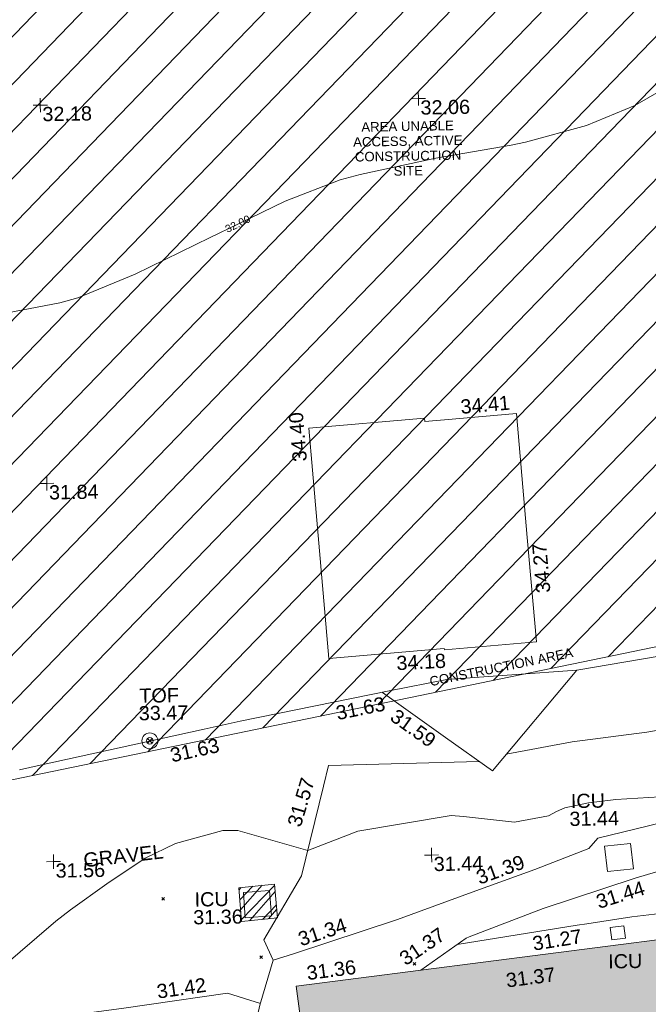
# Model space of a CAD drawing. Header units: millimetres. Extents: x -287732 to 520720, y -103372 to 287754.
# Tile 313 of 380: x 184944 to 201567, y 124069 to 150097. Entities that reach past the tile are written whole.
import ezdxf

# ---------------------------------------------------------------- set-up
doc = ezdxf.new("R2010")
doc.units = ezdxf.units.MM
for name, pattern in [('IMPORT-HIDDEN2 _3_', [4762.5, 3175, -1587.5]), ('IMPORT-UG_DRAINAGE_UNIDENTIFIED_QLB2 _2_', [2700, 1500, -300.0000000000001, 0, -250, 150, -300.0000000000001, 0, -200]), ('IMPORT-UG_ELEC_STREET LIGHTING_QLB2 _2_', [2700, 1500, -300.0000000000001, 0, -250, 150, -300.0000000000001, 0, -200])]:
    doc.linetypes.add(name, pattern=pattern)
for name, color, linetype, lineweight, true_color in [('00__TOPO__TOP_OF_FENCE_SYMBOL', 7, 'Continuous', 9, 0x666666), ('00_UAV_BUILDING_CANOPY', 7, 'Continuous', 9, 0xff7fff), ('00_UAV_BUILDING_OUTLINE', 5, 'Continuous', 9, 0x0000ff), ('00_UAV_CONCRETE', 9, 'Continuous', 9, 0x808080), ('00_UAV_FENCE', 7, 'Continuous', 9, 0x264c2f), ('00_UAV_FOOTPATH', 7, 'Continuous', 9, 0xa50000), ('00_UAV_LEVEL_SPOT', 7, 'Continuous', 9, 0x666666), ('00_UAV_SERV_IC', 5, 'Continuous', 9, 0x0000ff), ('00_UAV_TOP_OF_FENCE', 6, 'Continuous', 9, 0xff00ff), ('01_DTM_CONTOUR_MNR', 7, 'Continuous', 9, 0xa5a552), ('01_DTM_CONTOUR_MNR_LABELS', 7, 'Continuous', 9, 0xa5a552), ('12333-PUM-2D-U-0001-C01 - Rev2_REVIT IMPORT_dwg', 7, 'Continuous', 9, 0x767676), ('A_RHA_Line', 7, 'Continuous', 9, 0x00a600), ('PUM-CHAMBER EXTENTS', 6, 'IMPORT-HIDDEN2 _3_', 9, 0xff00ff), ('PUM-UNABLE TO SURVEY', 190, 'Continuous', 9, 0x7f00ff), ('PUM-UNIDENTIFIED-QLB2', 150, 'IMPORT-UG_DRAINAGE_UNIDENTIFIED_QLB2 _2_', 9, 0x007fff)]:
    doc.layers.add(name, color=color, linetype=linetype, lineweight=lineweight, true_color=true_color)
for name, color, linetype, lineweight in [('00_UAV_SURFACE', 7, 'Continuous', 9), ('00_UAV_SURVEY_TEXT', 7, 'Continuous', 9), ('A_RHA_Detail', 7, 'Continuous', 9), ('GEN-TEXT', 7, 'Continuous', 9)]:
    doc.layers.add(name, color=color, linetype=linetype, lineweight=lineweight)
doc.styles.add('Arial_1', font='arial.ttf', dxfattribs={"height": 250})
doc.styles.add('Swis721 Lt BT_1', font='swissl.ttf', dxfattribs={"height": 200})
doc.styles.add('Swis721 Lt BT_2', font='swissl.ttf', dxfattribs={"height": 375})

# ---------------------------------------------------------------- blocks, each defined once
blk = doc.blocks.new('12333-PUM-2D-U-0001-C01 - Rev2_REVIT IMPORT_dwg_MSL_Node_LineworkTOF-2077248-Site Location Plan Proposed')
at = {"layer": '00__TOPO__TOP_OF_FENCE_SYMBOL', "color": 254, "true_color": 0xcccccc, "flags": 128}
for points in [[(165.3591892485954, 165.3591892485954), (0, 0), (-165.3591892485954, 165.3591892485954)], [(165.3591892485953, -165.3591892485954), (0, 0), (-165.3591892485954, -165.3591892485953)]]:
    blk.add_lwpolyline(points, dxfattribs=at)
at = {"layer": '00__TOPO__TOP_OF_FENCE_SYMBOL', "color": 254, "true_color": 0xcccccc}
for radius in [562.5594001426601, 233.853208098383]:
    blk.add_circle((0, 0), radius, dxfattribs=at)
blk = doc.blocks.new('12333-PUM-2D-U-0001-C01 - Rev2_REVIT IMPORT_dwg_UAV-2077255-Site Location Plan Proposed')
at = {"layer": '00_UAV_LEVEL_SPOT', "color": 254, "true_color": 0xcccccc, "flags": 128}
for points in [[(0, -500.0000000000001), (0, 0), (-500.0000000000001, 0)], [(500.0000000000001, 0), (0, 0), (0, 500.0000000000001)]]:
    blk.add_lwpolyline(points, dxfattribs=at)
blk = doc.blocks.new('12333-PUM-2D-U-0001-C01 - Rev2_REVIT IMPORT_dwg_MGS62954_T2_Galway_ITM_3d_Rev1-2077680-Site Location Plan Proposed')
at = {"layer": '00_UAV_BUILDING_CANOPY', "color": 254, "true_color": 0xcccccc, "flags": 128}
blk.add_lwpolyline([(534097371.8740001, 725685242.1450002), (534097024.88866, 725690230.059265), (534096947.8740001, 725691337.1450001), (534100014.1743379, 725691550.4528497), (534100020.5333638, 725691459.0418494), (534100743.6748078, 725691509.3473408), (534102449.7081505, 725691628.0279205), (534102677.8290877, 725688348.7894247), (534102869.7872428, 725685589.390929), (534100643.5861641, 725685434.5247679), (534100434.744482, 725685419.9966509), (534100432.306361, 725685455.0446428)], close=True, dxfattribs=at)
at = {"layer": '00_UAV_CONCRETE', "color": 254, "true_color": 0xcccccc, "flags": 128}
blk.add_lwpolyline([(534118685.6530002, 725679332.7740002), (534117360.6530001, 725679177.7739999), (534114174.6530001, 725678901.7740002), (534113709.7706256, 725678851.3366234), (534112008.6530002, 725678666.7740002), (534109492.6530001, 725678391.774), (534108740.1121591, 725678303.6280915), (534107554.6530001, 725678164.774), (534107517.6530001, 725678500.7739999), (534105267.6530001, 725678271.774), (534104071.5413296, 725678111.9139341), (534103818.874, 725678078.1450002), (534100632.4208267, 725677623.5238229)], dxfattribs=at)
at = {"layer": '00_UAV_FENCE', "color": 254, "true_color": 0xcccccc, "flags": 128}
for points in [[(534114553.873535, 725720679.9188492), (534114952.7900001, 725716698.6395001), (534115066.0952614, 725715711.0433478), (534115463.7900001, 725712244.6395), (534115627.3845999, 725710744.8716956), (534116006.7900002, 725707266.6395), (534116198.1602979, 725705780.1131842), (534116835.937072, 725700825.9903733), (534116960.311, 725699859.8785), (534115953.3150575, 725695962.9479376), (534115769.311, 725695250.8785001), (534114630.6823692, 725691142.6329396), (534114529.3110002, 725690776.8785), (534113464.311, 725686864.8784999), (534112917.2098656, 725686724.0475677), (534111137.3110002, 725686265.8785001), (534108066.5445354, 725685517.0495839), (534107352.311, 725685342.8784999), (534103927.8740001, 725684823.1450002)], [(534103927.8740001, 725684823.1450002), (534100482.874, 725684637.1450002), (534098958.6718799, 725684355.8735658), (534094998.8740001, 725683625.1450002), (534094044.7019209, 725683432.9441423), (534089691.874, 725682556.1450002), (534089143.3217632, 725682445.8489099)], [(534103927.8740001, 725684823.1450002), (534101646.874, 725682197.1450001), (534100424.4358653, 725683102.6190751), (534098777.589545, 725684322.4572049)]]:
    blk.add_lwpolyline(points, dxfattribs=at)
at = {"layer": '00_UAV_FOOTPATH', "color": 254, "true_color": 0xcccccc, "flags": 128}
for points in [[(534087915.9114999, 725662813.0795), (534090398.9114999, 725663647.0795), (534090565.3954781, 725663918.9144188), (534091406.7971022, 725665292.7543793), (534091896.9115, 725666153.0795001), (534092798.5427134, 725667859.2859209), (534092993.8881735, 725668284.1409107), (534093105.7524952, 725668527.4335636), (534093638.9314016, 725669876.9373418), (534094093.7153698, 725671231.8662322), (534094503.8164058, 725672508.8199693), (534094558.9114999, 725672710.0795001), (534094630.8545801, 725673003.4709997), (534095393.8740001, 725676115.1450002), (534095762.8740001, 725677291.1450003), (534096301.4197841, 725677456.9891084), (534099071.8740001, 725678310.1450001), (534101056.9477461, 725678996.4707985), (534102724.8740001, 725679573.1450002), (534104158.874, 725680102.1450002), (534104406.874, 725680366.1450001), (534105717.3637531, 725680663.4830115), (534107262.874, 725681014.1450002), (534110205.874, 725681810.1450001)], [(534110536.874, 725680641.1450002), (534107909.874, 725679980.1450002), (534105697.0653471, 725679386.6346842), (534105370.874, 725679299.1450001), (534102927.8740001, 725678539.1450002), (534100952.9667696, 725677817.3221819), (534100875.874, 725677789.1450002), (534099660.9617244, 725676962.6402619)]]:
    blk.add_lwpolyline(points, dxfattribs=at)
at = {"layer": '00_UAV_SERV_IC', "color": 254, "true_color": 0xcccccc, "flags": 128}
for points in [[(534104579.8740001, 725680151.1450002), (534105267.8740001, 725680213.1450001), (534105328.294553, 725679542.6717666), (534104640.294553, 725679480.6717666)], [(534095005.8740001, 725679098.1450001), (534095699.8740001, 725679138.1450001), (534095738.5671945, 725678466.8180778), (534095044.5671945, 725678426.8180778)], [(534104691.874, 725678000.1450001), (534105051.874, 725678039.1450001), (534105087.4240409, 725677710.9907763), (534104727.424041, 725677671.9907762)]]:
    blk.add_lwpolyline(points, close=True, dxfattribs=at)
at = {"layer": '00_UAV_SURFACE', "color": 254, "true_color": 0xcccccc, "flags": 128}
for points in [[(534102020.7997433, 725682627.6268073), (534103773.6530001, 725682923.774), (534105749.6530002, 725683146.774), (534106774.2346349, 725683306.1275319), (534106966.8404428, 725683346.392978), (534107432.6530002, 725683443.7740003), (534108435.2648347, 725683708.2179143), (534109030.6530002, 725683897.7740002), (534110375.6530001, 725684546.7740002), (534111588.5672848, 725685179.9081427), (534111739.6530002, 725685258.774), (534111924.3027717, 725685376.4350456), (534112101.2001812, 725685505.4581689), (534112269.6470948, 725685645.3341748), (534112428.97873, 725685795.5110368), (534112578.5662774, 725685955.3960748), (534112580.6530001, 725685957.774), (534112719.7526771, 725686126.8625557), (534112847.9607146, 725686304.3515947), (534112964.7711338, 725686489.5406487), (534113069.7229373, 725686681.6988614), (534113115.2145459, 725686775.0165421)], [(534095762.8740001, 725677291.1450003), (534095528.9030001, 725677837.6585), (534096551.9030001, 725679510.6584998), (534097173.2746097, 725681867.8093643), (534097316.9030001, 725682412.6585), (534101303.1994724, 725682451.7087005)], [(534087499.1147159, 725675599.5431442), (534091795.9030001, 725676096.6585), (534092464.9734387, 725676180.3533069), (534094537.9029999, 725676439.6585), (534095405.7852799, 725676153.106152)]]:
    blk.add_lwpolyline(points, dxfattribs=at)
at = {"layer": '01_DTM_CONTOUR_MNR', "color": 254, "true_color": 0xcccccc, "flags": 128}
for points in [[(534108430.0000002, 725702123.1250001), (534106789.9033816, 725700420.0000001), (534106430.0000002, 725700109.45), (534105722.834891, 725699712.8348911), (534104430.0000002, 725699207.2582481), (534102809.0123458, 725698799.0123458), (534102430.0000002, 725698729.5238096), (534100430.0000002, 725698420.0000001), (534098430.0000002, 725698020), (534097894.2857143, 725697884.2857145), (534096430.0000002, 725697348.5714285), (534095168.6409434, 725696762.9404379), (534094430.0000002, 725696420.0000001), (534092430.0000002, 725695491.4285716), (534090904.8062016, 725694894.8062017), (534090430.0000002, 725694762.8571428), (534088430.0000002, 725694420.0000001)], [(534106932.167953, 725681474.6096561), (534104896.5480437, 725681379.4056429), (534104174.7206016, 725681307.4413534), (534103545.7783162, 725681187.2138098), (534103320.2641475, 725681092.7718257), (534103109.7980365, 725680978.6550293), (534102206.7479122, 725680831.544852), (534100859.7928191, 725681008.5635918), (534100537.0941663, 725681033.6636094), (534098062.8896682, 725680669.515635), (534096730.0000001, 725680180.0000002), (534094886.1365637, 725680734.0871148), (534094487.8744665, 725680745.9246266), (534093231.2100456, 725680420.0000001), (534092430.0000002, 725680052.7345312), (534091397.7419355, 725679387.7419356), (534090430.0000002, 725678716.7032968), (534090039.1766036, 725678426.0592777), (534087599.4705363, 725676412.8163818)]]:
    blk.add_lwpolyline(points, dxfattribs=at)
at = {"xscale": 0.375, "yscale": 0.375, "zscale": 0.375}
for name, p in [('12333-PUM-2D-U-0001-C01 - Rev2_REVIT IMPORT_dwg_UAV-2077255-Site Location Plan Proposed', (534090000.0000001, 725700000)), ('12333-PUM-2D-U-0001-C01 - Rev2_REVIT IMPORT_dwg_UAV-2077255-Site Location Plan Proposed', (534100000.0000001, 725700000)), ('12333-PUM-2D-U-0001-C01 - Rev2_REVIT IMPORT_dwg_UAV-2077255-Site Location Plan Proposed', (534090000.0000001, 725690000.0000001)), ('12333-PUM-2D-U-0001-C01 - Rev2_REVIT IMPORT_dwg_MSL_Node_LineworkTOF-2077248-Site Location Plan Proposed', (534092603.9888675, 725683146.6907389)), ('12333-PUM-2D-U-0001-C01 - Rev2_REVIT IMPORT_dwg_UAV-2077255-Site Location Plan Proposed', (534090000.0000001, 725680000)), ('12333-PUM-2D-U-0001-C01 - Rev2_REVIT IMPORT_dwg_UAV-2077255-Site Location Plan Proposed', (534100000.0000001, 725680000))]:
    blk.add_blockref(name, p, dxfattribs=at)
at = {"layer": '00_UAV_BUILDING_CANOPY', "color": 251, "true_color": 0x666666, "char_height": 375, "width": 1495.902363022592, "attachment_point": 1, "line_spacing_factor": 1.005061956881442, "style": 'Swis721 Lt BT_2'}
for s, insert, rotation in [('34.41', (534100958.7043822, 725692020.7323686), 3.9793824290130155), ('34.40', (534096513.5036322, 725690445.0888392), 93.97938245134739), ('34.27', (534102890.3630918, 725686862.756465), 93.97938243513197), ('34.18', (534099151.811828, 725685276.3295068), 1.890564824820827)]:
    blk.add_mtext(s, dxfattribs=dict(at, insert=insert, rotation=rotation))
at = {"layer": '00_UAV_BUILDING_OUTLINE', "color": 251, "true_color": 0x666666, "char_height": 375, "width": 1495.902363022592, "attachment_point": 1, "line_spacing_factor": 1.005061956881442, "style": 'Swis721 Lt BT_2'}
for s, insert, rotation in [('31.36', (534096622.5291129, 725677124.4289278), 6.319040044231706), ('31.37', (534101890.338284, 725676837.0632088), 6.319040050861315)]:
    blk.add_mtext(s, dxfattribs=dict(at, insert=insert, rotation=rotation))
at = {"layer": '00_UAV_CONCRETE', "color": 251, "true_color": 0x666666, "insert": (534102604.0148905, 725677795.9537936), "char_height": 375, "width": 1495.902363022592, "attachment_point": 1, "rotation": 7.990448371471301, "line_spacing_factor": 1.005061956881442, "style": 'Swis721 Lt BT_2'}
blk.add_mtext('31.27', dxfattribs=at)
at = {"layer": '00_UAV_FENCE', "color": 251, "true_color": 0x666666, "char_height": 375, "width": 1495.902363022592, "attachment_point": 1, "line_spacing_factor": 1.005061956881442, "style": 'Swis721 Lt BT_2'}
for s, insert, rotation in [('31.63', (534097509.9409776, 725683977.2783426), 10.455556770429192), ('31.59', (534099158.1547394, 725683905.0543348), 323.47222370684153), ('31.63', (534093106.3759871, 725682935.5011), 11.388806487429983)]:
    blk.add_mtext(s, dxfattribs=dict(at, insert=insert, rotation=rotation))
at = {"layer": '00_UAV_FOOTPATH', "color": 251, "true_color": 0x666666, "char_height": 375, "width": 1495.902363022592, "attachment_point": 1, "line_spacing_factor": 1.005061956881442, "style": 'Swis721 Lt BT_2'}
for s, insert, rotation in [('31.39', (534101131.4010383, 725679546.2062547), 19.07247986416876), ('31.44', (534104291.6128241, 725678856.3345907), 16.515200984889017), ('31.34', (534096394.5967802, 725678003.8624138), 17.116112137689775), ('31.37', (534099057.9174536, 725677389.3543258), 33.07486425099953)]:
    blk.add_mtext(s, dxfattribs=dict(at, insert=insert, rotation=rotation))
at = {"layer": '00_UAV_LEVEL_SPOT', "char_height": 375, "width": 1495.902363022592, "attachment_point": 1, "line_spacing_factor": 1.005061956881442, "style": 'Swis721 Lt BT_2'}
for s, insert in [('32.18', (534090051.8765643, 725699949.1441548)), ('32.06', (534100051.8765643, 725699949.1441548)), ('31.84', (534090051.8765643, 725689949.1441547)), ('31.56', (534090051.8765643, 725679949.1441548)), ('31.44', (534100051.8765643, 725679949.1441548))]:
    blk.add_mtext(s, dxfattribs=dict(at, insert=insert))
at = {"layer": '00_UAV_SERV_IC', "color": 251, "true_color": 0x666666, "char_height": 375, "attachment_point": 1, "line_spacing_factor": 1.005061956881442, "style": 'Swis721 Lt BT_2'}
for s, insert, width in [('ICU', (534103706.7748852, 725681550.0141093), 1021.012723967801), ('31.44', (534103661.9467347, 725681079.6351084), 1495.902363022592), ('ICU', (534093713.4129434, 725679122.0846128), 1021.012723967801), ('31.36', (534093668.5847927, 725678651.705612), 1495.902363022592), ('ICU', (534104620.1894071, 725677294.0718951), 1021.012723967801)]:
    blk.add_mtext(s, dxfattribs=dict(at, insert=insert, width=width))
at = {"layer": '00_UAV_SURFACE', "color": 251, "true_color": 0x666666, "char_height": 375, "width": 1495.902363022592, "attachment_point": 1, "line_spacing_factor": 1.005061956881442, "style": 'Swis721 Lt BT_2'}
for s, insert, rotation in [('31.57', (534096192.6752744, 725680889.9950006), 72.26406941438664), ('31.42', (534092651.5703368, 725676702.7841274), 7.130159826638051)]:
    blk.add_mtext(s, dxfattribs=dict(at, insert=insert, rotation=rotation))
at = {"layer": '00_UAV_SURVEY_TEXT', "color": 251, "true_color": 0x666666, "insert": (534090776.7497167, 725680208.0686383), "char_height": 375, "width": 2322.210334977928, "attachment_point": 1, "rotation": 5.475891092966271, "line_spacing_factor": 1.005061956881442, "style": 'Swis721 Lt BT_2'}
blk.add_mtext('GRAVEL', dxfattribs=at)
at = {"layer": '00_UAV_TOP_OF_FENCE', "color": 251, "true_color": 0x666666, "char_height": 375, "attachment_point": 1, "line_spacing_factor": 1.005061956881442, "style": 'Swis721 Lt BT_2'}
for s, insert, width in [('TOF', (534092345.9220293, 725684533.7696356), 1163.479615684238), ('33.47', (534092323.4983875, 725684070.3929307), 1495.902363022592)]:
    blk.add_mtext(s, dxfattribs=dict(at, insert=insert, width=width))
at = {"layer": '01_DTM_CONTOUR_MNR_LABELS', "color": 251, "true_color": 0x666666, "insert": (534095122.3007358, 725696863.394968), "char_height": 200, "width": 797.8007824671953, "attachment_point": 2, "rotation": 24.904768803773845, "line_spacing_factor": 1.005061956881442, "style": 'Swis721 Lt BT_1'}
blk.add_mtext('32.00', dxfattribs=at)
blk = doc.blocks.new('12333-PUM-2D-U-0001-C01 - Rev2_REVIT IMPORT_dwg-1620468-Site Location Plan Proposed')
at = {"layer": 'PUM-CHAMBER EXTENTS', "true_color": 0xfff4d4}
h = blk.add_hatch(dxfattribs=at)
h.set_pattern_fill('FP_14', style=0, pattern_type=2)
h.set_pattern_definition([(45, (-533641079.65, -725615854.3560001), (-618.7184335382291, 618.7184335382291), [])])
h.paths.add_polyline_path([(403919.3501528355, 57112.64382128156), (422583.3501528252, 59059.64382132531), (425379.3501529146, 57266.64382137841), (446445.3501529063, 59135.64382132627), (445962.3501528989, 65972.64382138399), (472441.3501528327, 70954.64382134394), (475862.3501529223, 83851.64382134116), (472404.350152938, 114549.6438213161), (470529.3501529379, 123488.6438213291), (451569.3501528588, 121705.6438213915), (448766.3501529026, 118521.6438213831), (443614.3501529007, 118196.6438213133), (441393.3501528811, 120608.6438213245), (437801.3501529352, 120123.6438213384), (427379.3501529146, 117955.6438213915), (414454.3501528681, 116426.6438212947), (403467.3501529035, 115261.6438213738), (398244.3501529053, 114380.6438213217), (392331.3501528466, 110751.6438213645), (389433.3501529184, 106835.6438212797), (388966.3501528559, 103227.6438213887), (391008.3501528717, 96414.64382130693), (397227.3501529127, 88458.64382130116), (396038.3501528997, 85269.64382128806), (397110.6486418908, 81772.81873260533), (398121.3501528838, 78636.6438213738), (399845.3501529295, 78913.64382137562), (400589.3501528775, 74987.64382128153), (403820.5567114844, 57642.95396067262)])
at = {"layer": 'PUM-CHAMBER EXTENTS', "true_color": 0xffaaff}
h = blk.add_hatch(dxfattribs=at)
h.set_pattern_fill('FP_3', color=211, style=0, pattern_type=2)
h.set_pattern_definition([(45, (-533641079.65, -725615854.3560001), (-265.1650429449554, 265.1650429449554), []), (45, (-533640902.873, -725615854.3560001), (-265.1650429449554, 265.1650429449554), [])])
h.paths.add_polyline_path([(453865.3501528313, 62477.64382138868), (454813.350152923, 62557.6438213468), (454754.3501529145, 63451.64382131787), (453806.3501529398, 63371.64382135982)])
at = {"layer": 'GEN-TEXT', "color": 253, "true_color": 0xaaaaaa}
for p, q in [((451765.9948138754, 63075.2884822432), (451836.7054919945, 63145.99916036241)), ((451836.7054919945, 63075.2884822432), (451765.9948138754, 63145.99916036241)), ((454331.994813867, 61487.28848225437), (454402.7054919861, 61557.99916037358)), ((454402.7054919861, 61487.28848225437), (454331.994813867, 61557.99916037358)), ((458384.9948138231, 61246.2884823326), (458455.7054919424, 61316.99916045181)), ((458455.7054919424, 61246.2884823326), (458384.9948138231, 61316.99916045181))]:
    blk.add_line(p, q, dxfattribs=at)
at = {"layer": 'PUM-CHAMBER EXTENTS', "color": 211, "linetype": 'Continuous', "true_color": 0xffaaff, "flags": 128}
blk.add_lwpolyline([(454813.3501529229, 62557.64382134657), (454754.3501529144, 63451.64382131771), (453806.3501529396, 63371.64382135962), (453865.3501528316, 62477.64382138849)], close=True, dxfattribs=at)
at = {"layer": 'PUM-UNABLE TO SURVEY', "color": 7, "true_color": 0xfff4d4, "flags": 128}
blk.add_lwpolyline([(472441.3501528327, 70954.64382134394), (445962.3501528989, 65972.64382138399), (446445.3501529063, 59135.64382132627), (425379.3501529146, 57266.64382137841), (422583.3501528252, 59059.64382132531), (403919.3501528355, 57112.64382128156), (400589.3501528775, 74987.6438212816), (400192.1137844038, 77083.81315296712)], dxfattribs=at)
blk.add_blockref('12333-PUM-2D-U-0001-C01 - Rev2_REVIT IMPORT_dwg_MGS62954_T2_Galway_ITM_3d_Rev1-2077680-Site Location Plan Proposed', (-533641079.6498471, -725615854.3561786))
at = {"layer": 'PUM-UNABLE TO SURVEY', "color": 51, "true_color": 0xffff7f, "insert": (458620.992377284, 83544.90901855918), "char_height": 250, "width": 3428.043514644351, "attachment_point": 2, "line_spacing_factor": 0.9417779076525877, "style": 'Arial_1'}
blk.add_mtext('AREA UNABLE\\PACCESS, ACTIVE\\PCONSTRUCTION\\PSITE', dxfattribs=at)
at = {"layer": 'PUM-UNIDENTIFIED-QLB2', "insert": (460825.1154884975, 69207.88656259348), "char_height": 250, "width": 4603.372719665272, "attachment_point": 2, "rotation": 10.655578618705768, "line_spacing_factor": 0.9417779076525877, "style": 'Arial_1'}
blk.add_mtext('CONSTRUCTION AREA', dxfattribs=at)

msp = doc.modelspace()

# ---------------------------------------------------------------- hatches: boundary and pattern name
at = {"layer": 'A_RHA_Detail', "true_color": 0xc0c0c0}
h = msp.add_hatch(color=9, dxfattribs=at)
h.paths.add_polyline_path([(-80880.60083809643, -68502.79057078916), (-80400.865924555, -68483.41509113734), (-80400.865924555, -62984.64684185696), (-24474.85765177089, -63009.32043784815), (-24456.14471271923, -50840.30023858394), (-36622.55041039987, -50831.65104353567), (-36622.55041039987, -44228.57792613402), (-50959.0526582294, -44218.38599194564), (-50959.0526582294, -42573.78171514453), (-54563.9325804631, -42571.21897729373), (-54565.69773352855, -45054.17447474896), (-92408.82109321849, -45027.27149621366), (-92411.78875845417, -49201.74309222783), (-100061.9988811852, -49201.74309222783), (-100052.2214449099, -64852.82557838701), (-86120.90825229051, -64852.82557838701), (-86092.1662649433, -62957.90041523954), (-84861.10047608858, -62957.90041523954), (-84854.79052929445, -68240.109737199), (-80870.60226892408, -68240.10973722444)])
h.paths.add_polyline_path([(-137238.9269902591, -68461.9384092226), (-132719.7426408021, -68433.0633692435), (-132847.0731201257, -62850.04282283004), (-130454.6837966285, -62916.63108078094), (-130498.2830220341, -61355.85393642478), (-117581.136331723, -61423.42893438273), (-117492.3908565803, -49183.91309190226), (-125136.5200282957, -49178.47881952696), (-125133.572703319, -45032.61887136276), (-163007.1824077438, -45005.6942194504), (-163007.1824076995, -44090.2963411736), (-163123.8521269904, -44090.21339942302), (-163122.6389897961, -42383.75184302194), (-166563.8543419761, -42383.75184298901), (-166565.034908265, -44044.39824208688), (-193158.4656786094, -44025.49275805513), (-193195.152889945, -62863.65652504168), (-137269.7106414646, -62916.63108078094), (-137254.3708868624, -65679.90523788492)])
h.paths.add_polyline_path([(120310.9497607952, -32334.28230164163), (120312.4652266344, -31610.73011961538), (133451.2244789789, -31638.24899384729), (133469.2230092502, -19717.98315780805), (121295.7536929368, -19692.48606430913), (121319.8434528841, -8190.941560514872), (112277.0825930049, -8172.001674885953), (112263.1770823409, -14811.1234547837), (78285.85310969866, -14739.95861438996), (78292.82277619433, -8167.077575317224), (75241.99098605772, -8160.673431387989), (69355.76844233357, -8152.931592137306), (69353.6659720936, -9156.74635762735), (68372.60878945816, -9154.691552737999), (68372.60878945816, -13705.52853215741), (69333.7233474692, -13707.54156770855), (69325.07112547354, -16249.53369228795), (66623.4489111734, -16249.53369228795), (66619.79243935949, -17995.29925530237), (65989.07757494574, -17995.2992552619), (65985.44262772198, -19730.78799483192), (57152.23993377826, -19712.28702421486), (57127.42535098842, -31559.89463417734), (70277.87165424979, -31587.43801817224), (70277.87165431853, -32271.7414715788), (78263.96947909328, -32285.12944888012), (78266.62661740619, -31019.79372153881), (112335.8856506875, -31091.15111860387), (112335.8856506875, -32317.57330553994), (119781.4233959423, -32333.17321913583)])
h.paths.add_polyline_path([(7503.717409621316, -1791.439263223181), (15482.43097392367, -674.0213231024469), (15484.0826588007, 148.1327206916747), (56188.28042539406, 205.5276654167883), (56155.84326007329, 14338.3166313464), (18016.62665935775, 14236.48149539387), (17967.9025208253, 34313.18372071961), (21727.10644863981, 34324.0692624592), (21708.90974962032, 40608.10218321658), (18009.66447159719, 40608.10218321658), (17995.54603706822, 45483.75063442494), (9770.084204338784, 45420.6329473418), (3966.213879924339, 45446.76585222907), (3984.771235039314, 14176.56786832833), (1023.062455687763, 14176.56786837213), (-276.5134647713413, 14190.52623461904), (-231.6790044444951, 5968.135265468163), (-226.4491536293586, 193.7444677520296), (553.0869992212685, 183.4716499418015), (7477.609307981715, 143.2867586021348), (7488.638446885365, -674.0213231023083)])
h.paths.add_polyline_path([(77755.59663317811, 53.47451145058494), (77729.51881611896, 1699.844979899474), (94464.47132486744, 1659.976083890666), (94606.37913471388, 17991.390236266), (88810.4190114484, 18015.03260816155), (88799.89418497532, 14436.74271609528), (69413.88950349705, 14457.8773889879), (69377.35724448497, 99.62816357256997), (75241.99098605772, 67.32134432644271)])
h.paths.add_polyline_path([(61252.12079701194, 46453.95617366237), (105774.7348988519, 46472.68783506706), (105768.2642198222, 61852.61234306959), (92285.13876309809, 61852.61234306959), (92308.59670399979, 65784.30757140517), (96107.4668000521, 65767.60445243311), (96059.68081117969, 75209.20847378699), (101084.8427276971, 75071.88872764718), (104988.0046543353, 74765.36560406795), (108403.6894220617, 74363.8408943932), (112009.2703903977, 73787.25420861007), (115645.3524815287, 73049.69667206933), (116890.8108051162, 72761.69136252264), (120208.9929833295, 71893.18353872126), (120865.241739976, 71703.68484519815), (124135.6329506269, 70669.67317906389), (127435.6253142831, 69480.50055823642), (127820.4368670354, 69394.93141813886), (128274.3081769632, 69331.69585753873), (128731.8791144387, 69306.66104516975), (129189.9401488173, 69320.00258290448), (129645.2782985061, 69371.62688826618), (130094.6997111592, 69461.17185603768), (130535.0520071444, 69588.00939074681), (130963.246434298, 69751.24981927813), (131376.2795165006, 69949.74812590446), (131771.2541232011, 70182.11198903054), (132162.5575600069, 70460.5404660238), (132496.0921583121, 70741.69081113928), (132820.871367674, 71064.98072578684), (133117.4593294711, 71414.31364272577), (133383.77568926, 71787.23923950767), (133616.5473239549, 72178.5372844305), (133817.1647262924, 72590.54524898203), (133982.6025969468, 73017.89547513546), (134111.7005086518, 73457.59040801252), (134203.5529320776, 73906.54590458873), (134257.5155883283, 74361.61286216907), (134272.5462649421, 74819.5993153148), (134250.5259875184, 75277.29281745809), (134189.6227572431, 75731.48297747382), (134090.9274700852, 76178.98397757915), (133955.1324028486, 76616.65691993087), (133783.1900598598, 77041.43184345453), (133576.3064937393, 77450.32925647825), (133335.932843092, 77840.48103920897), (133063.7551572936, 78209.15055532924), (132761.6825665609, 78553.75185442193), (132431.8338935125, 78871.8678050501), (132076.5227905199, 79161.26705197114), (131698.2415080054, 79419.91966861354), (131299.6434187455, 79646.01139197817), (131093.5942456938, 79746.34209763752), (132146.0467355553, 83110.22226145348), (122787.7632953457, 86282.54285518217), (121604.3555412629, 82800.3591886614), (117095.9864227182, 83870.84033785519), (116841.9598400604, 83526.35449572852), (116120.5435466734, 91221.93611972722), (110237.7341284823, 91274.27491021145), (110194.3680786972, 90435.39030214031), (104988.0046543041, 90486.49901390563), (104973.2761846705, 94309.82427956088), (103746.1314668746, 94309.8242795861), (103839.9937121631, 122852.1474271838), (96365.09202306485, 122931.9599470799), (96350.3400238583, 123952.4168585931), (104555.5505249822, 123902.1925226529), (104607.3234458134, 120248.5396156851), (125502.5015002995, 120134.1933400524), (125662.0200253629, 137657.3796882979), (114479.5865733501, 137699.2256881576), (114382.306264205, 129149.9458158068), (104644.159003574, 129187.9975073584), (104577.9931702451, 126217.3903144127), (101184.4926406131, 126159.1566967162), (101264.6166812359, 135959.2655565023), (89967.23178808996, 135988.8856164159), (89927.63362986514, 125823.6463181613), (93630.53562302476, 125840.7948842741), (93580.65688892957, 122931.9599470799), (88697.38835376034, 122904.7310126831), (88679.3898954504, 95739.09143775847), (86378.25848996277, 95739.09143775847), (86378.18187189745, 96178.1008337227), (83279.50743284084, 96200.92083327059), (83273.62493422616, 95735.74732133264), (70169.67509619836, 95733.22421950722), (70166.26842742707, 96272.07409347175), (66674.99731294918, 96257.14073655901), (66654.74538556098, 95755.71092136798), (65784.77231079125, 95755.71092136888), (65887.65094984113, 117470.630565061), (53473.3427162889, 117487.9046429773), (53434.44066309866, 98570.46349063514), (40649.41626916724, 98570.46349063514), (40610.16711559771, 94406.01479078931), (38853.82372868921, 94410.36303440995), (38848.65589191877, 89463.65332729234), (40612.46601912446, 89518.45976927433), (40665.38257362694, 86257.73741128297), (38372.19584460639, 86305.72309285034), (38369.79374539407, 76901.0507917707), (50937.9512507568, 76944.40198294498), (50922.88567286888, 74598.78180889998), (56484.9061132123, 74588.85093771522), (56484.9061132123, 75194.85181995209), (92465.4037153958, 75233.0258166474), (92645.92783662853, 71766.64845094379), (89810.55521366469, 69362.83965827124), (85313.16173974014, 69360.94750420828), (85313.16173974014, 66907.4050808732), (75210.14498263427, 66903.15451589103), (75210.14498263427, 63815.70944550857), (70819.40014309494, 63815.70999200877), (70819.21601505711, 64253.35708059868), (69456.83415683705, 64253.35708059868), (69455.7195737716, 66901.99623166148), (61303.32856759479, 66898.5668068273), (61304.56054988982, 63970.32021231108), (70500.41048208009, 63970.32021219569), (70500.4088543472, 61852.59006207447), (61245.6438848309, 61848.69637488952), (61252.03558504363, 46656.49344428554)])
h.paths.add_polyline_path([(-17153.16561239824, 48569.32684293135), (-17153.16561224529, 60770.38083685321), (-29362.88357759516, 60774.70428694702), (-29362.88357759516, 67399.20394580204), (-43507.24466814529, 67405.01911303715), (-43488.5313307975, 69093.07334175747), (-45766.41866231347, 69109.32868388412), (-45794.3462003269, 67405.01911303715), (-47272.11273194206, 67404.2124544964), (-47272.44887633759, 66454.91798908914), (-86004.56386332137, 66468.63299519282), (-86006.66970787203, 60521.58362721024), (-92662.87722510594, 60521.58362721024), (-92665.2138765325, 50184.35611932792), (-79752.0168396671, 50179.78309939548), (-79752.016597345, 48591.4932381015), (-17157.7163123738, 48569.32845417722)])
h.paths.add_polyline_path([(-201056.4185878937, 48628.75479108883), (-138377.9751621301, 48634.64535779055), (-138377.9751621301, 50133.28201003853), (-125467.710581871, 50134.49626164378), (-125468.6909603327, 60566.1903686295), (-132186.8595614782, 60565.86652591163), (-132187.4203588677, 66533.0197876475), (-170643.3098734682, 66805.61809689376), (-170643.3098732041, 67738.78475848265), (-200340.0100486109, 67488.93693764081), (-200348.7171487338, 60827.78025104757), (-201057.5650552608, 60827.71357558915), (-201056.6510294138, 51102.04313372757)])
h.paths.add_polyline_path([(-240051.5126725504, 54769.19491160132), (-239444.490259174, 54811.10754483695), (-239186.5396223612, 54841.92927608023), (-238764.8191577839, 54940.98166103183), (-238382.4735933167, 55122.46891388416), (-237990.3402229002, 55354.87497234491), (-237269.2031023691, 55936.21515020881), (-237032.4836384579, 56225.56611516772), (-236793.0039602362, 56569.31473944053), (-236554.5880578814, 57004.26389721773), (-236432.7219585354, 57267.46508908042), (-236300.081527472, 57753.26238983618), (-236250.7285154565, 58017.17885684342), (-236235.6490609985, 58516.21786804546), (-236233.2538429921, 58987.85640053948), (-236213.7029795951, 59823.48083769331), (-236363.8287855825, 59820.86038205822), (-236634.0279869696, 60698.06075827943), (-236391.9547756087, 61432.19726339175), (-236225.4740089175, 61435.10319600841), (-236201.6036569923, 62637.68779596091), (-232563.5271750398, 62639.28734435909), (-232563.5271750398, 63049.03842404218), (-232732.1945866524, 63049.15302218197), (-232860.1521277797, 63457.95890274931), (-232731.606808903, 63914.24862697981), (-232560.8209656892, 63914.24862697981), (-232515.1276847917, 70598.00033009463), (-240628.6947849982, 70598.85496273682), (-240629.7923196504, 72350.98321577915), (-246412.6011212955, 72347.36085933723), (-246412.6011212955, 70616.45923936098), (-254449.5805725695, 70618.60952619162), (-254454.637144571, 70754.06491720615), (-254469.7140363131, 73191.66276250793), (-263883.2532625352, 73267.83063688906), (-263902.4181505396, 68260.74348553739), (-263714.8217520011, 68259.82096572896), (-263552.9672900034, 67819.65434396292), (-263719.0883117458, 67392.2068408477), (-263913.6298699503, 67392.20684284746), (-263956.7001913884, 58633.76423459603), (-260181.1963171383, 58611.22607638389), (-260192.3146983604, 56354.25111579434), (-257184.684388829, 56339.46086021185), (-257213.4419957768, 57092.93866021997), (-257338.5163846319, 57093.27331223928), (-257471.0109294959, 57531.74572308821), (-257338.5163845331, 58062.22513696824), (-257203.4956297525, 58064.06881289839), (-257173.5751889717, 58598.54056692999), (-256478.2273617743, 58575.27357994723), (-256478.2273617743, 58788.51859473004), (-256013.0091299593, 58911.92701534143), (-255397.0786664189, 58780.99767617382), (-255397.0786664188, 58595.982422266), (-243809.885361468, 58585.92793201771), (-243805.3570672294, 58352.04527760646), (-243740.939469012, 57884.52572680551), (-243619.0830608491, 57421.84877545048), (-243424.3877545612, 56943.65915412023), (-243247.1437899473, 56608.24157713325), (-243003.0710579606, 56249.99021479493), (-242732.2093200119, 55932.75703082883), (-242371.7230178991, 55603.12658811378), (-242141.255125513, 55424.88676767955), (-241804.9643037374, 55216.88439822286), (-241529.4640827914, 55077.02869055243), (-241100.6275144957, 54917.18295003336), (-240836.2134980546, 54840.82833176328), (-240453.4486195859, 54788.60784130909), (-240218.9578693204, 54777.28227442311)])
h.paths.add_polyline_path([(40276.69022552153, 59895.36417752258), (40328.62676029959, 69196.9439153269), (36588.99968785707, 69217.8245910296), (36619.46637569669, 74674.25962428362), (32264.36460078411, 74687.02318924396), (32233.48293867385, 69156.26826306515), (11916.69390495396, 69269.70959686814), (11966.66200111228, 78218.75165974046), (29087.509017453, 78123.15526808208), (29143.44567205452, 88141.1370047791), (15719.348796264, 88216.09212953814), (15732.60379610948, 90589.9978889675), (4594.294101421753, 90652.19003489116), (4525.129359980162, 78265.12250449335), (10096.76365553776, 78234.01258731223), (10077.43887221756, 74773.03821910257), (4547.641142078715, 74803.91453678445), (4465.579974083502, 60107.1600234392), (19125.89094760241, 60025.30234268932), (19139.86249374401, 62527.53804644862), (31738.59196305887, 62457.19146404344), (31724.55430858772, 59943.11609815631), (38369.79364225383, 59906.01157293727)])
h.paths.add_polyline_path([(-246083.0241259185, 72334.29150213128), (-246083.0594797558, 72334.30275087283), (-246208.2905500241, 72334.29150213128)])
h.paths.add_polyline_path([(-114575.3004830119, 112178.0758695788), (-114575.3246435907, 112178.0758695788), (-114707.2752166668, 115801.5811617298)])
h.paths.add_polyline_path([(-154699.9178765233, 101760.4080976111), (-114382.050333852, 101776.0542914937), (-114382.050333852, 106926.9360164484), (-113755.641395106, 106927.1792101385), (-113757.5507412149, 111847.2721531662), (-114431.6837526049, 111847.2721531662), (-114431.8097758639, 112178.0758695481), (-114575.3004830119, 112178.0758695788), (-114578.9984943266, 121707.2390833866), (-123056.9849702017, 121707.2390833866), (-123068.8201032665, 156452.7036899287), (-119381.2340625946, 156454.1348067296), (-119381.2340625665, 160165.8597952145), (-115501.031452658, 160167.3662801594), (-115503.3750945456, 166206.5793118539), (-132411.7987151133, 166599.6604729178), (-132411.8243278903, 166665.6603411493), (-135275.0124468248, 166664.5490317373), (-135275.0124468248, 166628.1883101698), (-135911.3205076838, 166628.1944502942), (-135911.3479256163, 166352.1604668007), (-152521.1633846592, 166345.7146753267), (-152518.3680955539, 159142.6836790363), (-150699.3133726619, 159117.9265656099), (-150758.5477087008, 122560.691203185), (-151059.2005266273, 122560.691203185), (-151061.0981347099, 121302.4374932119), (-154138.3148337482, 121372.6012653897), (-154138.3148337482, 121865.1834517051), (-154704.3888425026, 121867.2611370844), (-154688.5451973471, 119352.3937021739), (-154745.5933227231, 119352.3715636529), (-154745.5763474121, 118722.1532660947), (-160794.1544526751, 118748.7442832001), (-160794.1544526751, 119410.5425977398), (-163852.1622693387, 119422.408321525), (-163855.0715294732, 118762.2003111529), (-167568.6765459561, 118778.5256058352), (-166634.6619849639, 124395.1277019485), (-166930.050559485, 124500.0918161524), (-167568.6765459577, 124707.6250903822), (-168028.2173235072, 124841.3808647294), (-168630.5006276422, 124991.3056740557), (-169238.2056069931, 125117.4693074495), (-169850.3952285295, 125219.6772876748), (-170466.1255403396, 125297.7720169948), (-171089.11025998, 125351.8553033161), (-171704.4065937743, 125381.1774255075), (-172325.0479971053, 125386.3595015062), (-172782.2248668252, 125374.5832362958), (-173401.7764235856, 125337.4554476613), (-174109.844898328, 125263.4341236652), (-174634.1213722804, 125190.4100126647), (-175245.0145766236, 125080.719099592), (-176047.1958093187, 124895.7675260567), (-176665.4852587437, 124724.7228134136), (-177045.3001228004, 124609.1129151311), (-177631.5127792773, 124405.2077276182), (-176665.4852586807, 118818.5158794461), (-177558.9402083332, 118822.4435768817), (-177662.2853368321, 125263.4341236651), (-176365.3912351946, 126542.9270807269), (-159462.2970490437, 126319.910391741), (-157057.7396790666, 128609.0850976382), (-157060.6673204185, 136153.1661957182), (-158638.8016610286, 137740.2441626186), (-159352.3735831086, 137740.2441626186), (-161634.4140634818, 140201.1078539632), (-168727.9404945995, 140256.8191146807), (-171035.0401161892, 137942.8847305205), (-174184.1459014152, 137942.8847305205), (-176460.1167434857, 140292.2858551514), (-177341.6856934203, 140292.2858551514), (-177341.7113613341, 140358.4281613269), (-183428.5803825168, 140356.0660244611), (-185921.6385985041, 137917.4639994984), (-185921.6385985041, 131757.3091155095), (-186906.8767412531, 131756.9267733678), (-187725.3914540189, 130809.9989183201), (-187724.058890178, 127376.1828148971), (-186481.0281350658, 126304.5577463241), (-186479.4846754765, 122327.2959175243), (-185176.2828158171, 121059.4673825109), (-180304.1129154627, 121059.4673824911), (-180304.1136492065, 118802.0484409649), (-193555.3706955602, 118802.0484409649), (-193555.368699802, 133117.8341649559), (-192593.6442938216, 133118.2073819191), (-192593.6442938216, 134200.8158367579), (-192224.6284783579, 134200.9592041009), (-192225.5653014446, 136615.0101267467), (-192595.0012460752, 136615.0101267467), (-192595.4357332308, 137734.4745165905), (-193589.2709668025, 137734.4746851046), (-193589.2685988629, 147474.570583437), (-193163.2062206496, 147492.8644732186), (-192765.7252967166, 147531.087133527), (-192359.9383250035, 147589.5931622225), (-192199.8207947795, 147616.5827294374), (-191882.7548926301, 147682.9245600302), (-191568.5380070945, 147761.6632019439), (-191257.654638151, 147852.677242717), (-190828.6072909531, 148002.2045655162), (-190647.7999969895, 148070.9514233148), (-190349.7690789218, 148197.8750094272), (-190056.9509284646, 148336.4013817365), (-189769.797051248, 148486.3169427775), (-189405.3590254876, 148698.0567944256), (-189132.906026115, 148873.2749095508), (-188867.542109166, 149059.0543929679), (-188609.6764469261, 149255.1087866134), (-188354.9814055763, 149465.3525772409), (-188079.6339208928, 149713.879248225), (-187884.9836199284, 149901.8220103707), (-187545.928247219, 150265.8040604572), (-187446.29984479, 150378.3960832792), (-187241.3270201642, 150629.2310214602), (-187046.3599558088, 150887.9197697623), (-186861.6992771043, 151154.0634500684), (-186546.1373636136, 151669.829875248), (-186524.4196769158, 151707.0632450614), (-163675.2898318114, 151669.829875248), (-163687.5843045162, 148134.07679455), (-157303.6541541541, 148136.492106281), (-157303.6541541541, 155759.91501608), (-157557.4317586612, 155765.0384228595), (-157555.9168973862, 166678.0466575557), (-187009.2021991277, 166699.7464767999), (-187013.0952111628, 162054.4009359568), (-188707.17754695, 162044.5925187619), (-188705.9961892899, 155021.5333641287), (-188737.9999316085, 154650.5326604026), (-188799.0133969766, 154283.1866125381), (-188857.2045401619, 154035.4341107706), (-188966.1106131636, 153679.3368924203), (-189102.6200311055, 153332.8820747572), (-189265.8911675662, 152998.2056672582), (-189454.9174011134, 152677.371060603), (-189645.2484685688, 152421.3220123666), (-189916.9563410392, 152104.2450531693), (-190212.7041973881, 151809.4634871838), (-190530.6686598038, 151538.7947471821), (-190868.8893671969, 151293.9075915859), (-191225.281078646, 151076.3118324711), (-191597.6465194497, 150887.3490191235), (-192092.8415776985, 150682.5621956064), (-192519.2468154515, 150561.8451365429), (-192903.8930791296, 150482.240889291), (-193187.215491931, 150440.8868273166), (-193594.1866364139, 150407.1257787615), (-193594.5952989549, 151459.9895227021), (-205369.2399268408, 151455.4201247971), (-205354.4523517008, 113350.0822379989), (-207187.1580384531, 113349.3710182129), (-207184.3024929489, 105991.0636522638), (-205312.8748221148, 105991.1901500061), (-205311.2362476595, 101769.6553082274), (-175488.6451201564, 101781.2285901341), (-175488.6451201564, 110889.6985621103), (-154703.4627663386, 110897.5679794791), (-154700.2792295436, 102691.5597281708)])
h.paths.add_polyline_path([(193735.9435693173, 113047.8274774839), (208865.0938716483, 114991.0266430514), (208976.1154123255, 114126.6471160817), (216447.8967332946, 115086.3281915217), (216038.7305308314, 118271.9702413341), (232648.5073383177, 120405.3421626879), (233425.993615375, 114352.0734369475), (240632.2017567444, 115277.6440988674), (239854.8412683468, 121329.9334727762), (256406.8682407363, 123455.8879629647), (257091.7572256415, 118089.1198988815), (264572.2871227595, 119040.8180953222), (261877.8350555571, 138524.7609215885), (259178.7147038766, 138221.6086035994), (259197.3483655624, 137439.0084132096), (254686.1480587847, 136897.0007612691), (255412.6810205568, 131314.8303176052), (240852.7447969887, 129522.4514056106), (239771.0426543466, 137918.8519126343), (240649.5822431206, 138010.1984551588), (240062.3063116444, 142776.6750342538), (239165.7694642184, 142685.0143484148), (237630.9646614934, 151018.3171732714), (266172.8791088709, 154560.7889781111), (271297.1876944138, 142612.4006970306), (276531.7397502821, 144861.098714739), (274941.5029779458, 148527.9037281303), (302074.5307653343, 160134.9084326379), (300215.9323773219, 164320.1841173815), (301528.1613272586, 164907.0997989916), (300405.1237791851, 167477.8916353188), (299016.6944531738, 166945.7181824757), (295626.7488506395, 174518.754428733), (294333.0289184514, 177537.1551681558), (287288.8475947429, 174518.754428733), (289427.6893504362, 169661.0163463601), (272956.7816584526, 162557.1203578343), (271943.2187787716, 164897.4305293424), (267016.3118217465, 162764.0369715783), (268502.3094164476, 159357.0430143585), (265200.4029574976, 157946.4096681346), (226856.416695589, 153146.7821792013), (227510.3041274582, 148852.0205334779), (228280.9873165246, 141179.0007483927), (227302.3544112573, 141050.281300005), (227895.3788235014, 136433.1758633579), (228748.5501749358, 136523.8855003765), (229602.3077302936, 128023.7667641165), (217691.2359889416, 126493.8999679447), (217642.3600127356, 126874.433267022), (215138.5007311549, 126552.8357430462), (215194.9980427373, 126112.965074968), (215015.6132226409, 126089.924757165), (214840.9672575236, 127449.66446064), (192258.7012018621, 124549.1816390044), (193486.3576426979, 114991.0266430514)])
h.paths.add_polyline_path([(-78076.24187439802, 117605.5188722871), (-78076.23951902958, 117610.0871211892), (-78070.318122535, 129485.7330792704), (-74723.15926543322, 129478.385255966), (-74723.15926543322, 125435.7860624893), (-48015.64546086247, 125380.0246061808), (-47996.55031653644, 135872.5822179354), (-61198.15919578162, 135901.5630078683), (-74714.72264144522, 135923.5088764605), (-74723.6287602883, 131865.2975510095), (-78070.318122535, 131872.642169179), (-78062.97909487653, 149549.7689430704), (-58292.26570492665, 149541.5607197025), (-58292.26570491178, 148946.2407608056), (-37707.70924046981, 148937.6946533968), (-37703.30827430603, 159740.0672041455), (-44148.26955755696, 159742.7429641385), (-44148.26955755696, 162961.3319174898), (-49829.95437583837, 162961.3319174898), (-49830.92144130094, 160632.0129326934), (-78494.09026625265, 160643.9130440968), (-78494.09026625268, 161615.1537738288), (-78739.225852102, 161615.2555472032), (-78691.7919454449, 168187.9195488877), (-90844.57645036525, 168126.8149079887), (-90962.52567694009, 152686.7636277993), (-89064.97866809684, 152685.9758215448), (-89079.54115380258, 117610.0871211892), (-78374.80218507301, 117605.6428258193)])
h.paths.add_polyline_path([(69254.82576126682, 129235.9722870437), (69259.97086178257, 136167.789247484), (86068.0992678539, 136131.0235193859), (86008.66431381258, 164703.3084147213), (58789.63167882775, 164723.511581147), (58789.63167882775, 170119.2062865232), (54460.1632489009, 170122.4198087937), (54457.21717773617, 166153.279245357), (47042.2151650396, 166158.7829869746), (47041.10931533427, 164668.9097040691), (39173.27935198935, 164674.7495545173), (39172.83712618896, 164078.9539098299), (17014.87910992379, 164095.4005254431), (17002.38841206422, 147267.1142245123), (12659.63471563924, 147267.1142245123), (12653.60087534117, 139137.9291796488), (17031.41608901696, 139134.6797717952), (17024.5879174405, 129935.3194463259), (39191.34773726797, 129918.8662983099), (39191.34773726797, 129258.2867272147), (69014.0340609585, 129236.1510132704)])
h.paths.add_polyline_path([(39265.62356917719, 139467.8223435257), (33050.91021530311, 139484.1586867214), (33087.56357182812, 153427.9220784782), (39277.60130889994, 153411.6505991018), (39277.60130890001, 152830.3127277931), (43058.29603858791, 152820.3745823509), (43024.83899408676, 140092.5601633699), (39267.2657899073, 140092.5601633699)])
h.paths.add_polyline_path([(1979.548949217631, 189123.2414339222), (18699.10403225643, 189180.0465563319), (18678.46874730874, 195253.6675675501), (24349.02704561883, 195272.9334348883), (24334.96888372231, 199550.7690688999), (28829.78348974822, 199566.0403168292), (28798.3577216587, 208815.6446464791), (24334.949615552, 208806.151404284), (24333.90624841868, 209113.2475694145), (16811.59093053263, 209087.6903002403), (16806.58456499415, 208843.5909093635), (6772.293057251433, 208809.4991440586), (6797.166076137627, 201488.5780549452), (-8471.058649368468, 201436.7038490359), (-8471.058649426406, 200429.0172028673), (-11856.09020770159, 200417.5164702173), (-11823.72827009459, 190892.3684138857), (-7614.729360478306, 190906.6685966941), (-7614.729360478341, 190170.8290169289), (-4608.619189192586, 190169.2993656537), (-4608.238782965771, 190916.8832264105), (1973.379031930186, 190939.2444180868), (1977.122761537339, 189837.3456693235)])
h.paths.add_polyline_path([(-20506.22133143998, 190640.0286460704), (-20122.28942212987, 206347.1214480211), (-41550.34215551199, 207015.2557957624), (-41462.26177903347, 210449.6195896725), (-31391.41053372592, 210152.0276719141), (-31078.64493155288, 223862.5743669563), (-44305.08575743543, 224230.7972280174), (-44490.79956591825, 211865.5542346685), (-47510.12209648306, 211942.9901385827), (-47722.57925071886, 203659.0205614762), (-47076.06680548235, 203635.3001465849), (-47175.4684425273, 199531.9403872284), (-46801.21126120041, 199520.4703269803), (-46873.68175963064, 195478.5899481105), (-44600.40472248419, 195425.2559779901), (-44685.88459507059, 192243.2795180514), (-38073.99929115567, 192135.6564362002), (-38104.39995468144, 191126.972250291), (-21537.79264466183, 190668.5723412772)])
h.paths.add_polyline_path([(16801.02360973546, 195961.500137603), (9656.615133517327, 196015.1086063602), (9643.838150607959, 199513.9922857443), (11631.77992468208, 199485.8321209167), (11631.7920940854, 203322.2460456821), (16806.58456511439, 203391.4855728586), (16801.0407710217, 195984.4293109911)])
h.paths.add_polyline_path([(122084.9264926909, 200536.2570557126), (122088.1805162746, 206386.1947929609), (125211.1061638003, 206386.1947929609), (125211.1162733, 206645.8932837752), (126202.7098976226, 206645.8932838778), (126203.0204769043, 207041.0477229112), (130401.4034741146, 206979.0758390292), (130444.2691124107, 209883.280297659), (126202.8383603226, 209945.8832030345), (126203.0204769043, 214624.1281189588), (127364.791950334, 214624.1281190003), (127365.2106673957, 225380.2058567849), (126159.8599207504, 225380.2527798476), (126207.4133336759, 241475.3410923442), (119482.5411291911, 241495.8747898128), (119479.2041949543, 246182.0096278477), (109943.9121324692, 246175.2196735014), (109953.2702601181, 233033.381429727), (115000.5285021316, 233033.3814296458), (114999.579292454, 208653.4991933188), (112026.3032630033, 208653.4991933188), (112024.3519988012, 200538.6761891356), (122024.6079402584, 200536.2715596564)])
h.paths.add_polyline_path([(30087.05071580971, 200986.75440713), (38030.67179071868, 201028.6865660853), (38030.67179071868, 202922.9731660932), (38109.89531492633, 202923.3913649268), (38067.25569096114, 208827.6066631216), (38013.35839378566, 208827.6672237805), (38012.38630971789, 209012.5383931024), (30044.90685988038, 208970.480297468), (30076.83023715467, 202922.9203834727)])
h.paths.add_polyline_path([(195986.2599417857, 205661.5722736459), (202896.8751332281, 206052.0074670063), (202676.8862551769, 209945.7611691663), (195766.2710618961, 209555.3259759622)])
h.paths.add_polyline_path([(-91652.40581580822, 206392.6172135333), (-79454.24421187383, 206432.5105635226), (-79629.29258199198, 238245.6998510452), (-68904.21147484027, 238215.095164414), (-68918.55832832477, 246312.9061543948), (-68918.56040493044, 246314.0782553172), (-68756.515268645, 246312.9061543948), (-68755.20581930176, 246638.9786699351), (-79620.07671794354, 246651.3624133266), (-79606.5628449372, 247343.5411849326), (-82154.50636787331, 247318.0695596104), (-82154.50636787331, 247488.1275895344), (-91640.64698348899, 247472.5371040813), (-91638.72040628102, 246846.4753752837), (-131470.3702759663, 246641.42150215), (-131470.3702759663, 250159.5419305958), (-142857.1087886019, 250176.7939677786), (-142864.0554935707, 246220.0701029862), (-165118.8027587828, 246272.3986783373), (-165040.0492656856, 253907.936045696), (-178677.4727934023, 253929.5079730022), (-178699.5521575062, 238176.7234097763), (-138599.3373496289, 238209.4781454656), (-138548.4479938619, 206627.5237025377), (-126646.6702863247, 206572.2299428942), (-126666.6805510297, 234825.8818836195), (-124962.7180531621, 234825.9534805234), (-124969.0241559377, 234688.4891474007), (-91595.61129713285, 234664.3133306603), (-91650.87307429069, 207155.5994723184)])
h.paths.add_polyline_path([(142123.7078574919, 209113.5383730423), (152768.4446292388, 209127.3137314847), (152745.2992288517, 227012.63380935), (142100.5623961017, 226998.8584508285), (142121.8067345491, 210582.5602643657)])
h.paths.add_polyline_path([(168998.8561129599, 209274.9592350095), (169026.8416078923, 226860.3446540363), (161686.6780314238, 226876.6646907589), (161647.6783165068, 209291.3037608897), (168846.6177107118, 209275.2977201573)])
h.paths.add_polyline_path([(49761.46820719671, 218476.5678095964), (49794.00484360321, 223316.1680811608), (41274.07755982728, 223363.4010619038), (41273.58999769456, 223290.8795634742), (32187.30576796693, 223351.9666549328), (32202.10532419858, 225553.2987454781), (20081.83724695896, 225634.7833114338), (20035.26675877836, 218707.7438801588), (31566.33951793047, 218630.2204881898), (31566.12891731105, 218598.8950898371), (49750.1971391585, 218476.6435849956)])
h.paths.add_polyline_path([(162361.9830851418, 234154.05208666), (162366.6425722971, 241589.9129272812), (135261.102696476, 241630.986197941), (135249.088870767, 234197.8735112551), (160249.0277027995, 234157.4671671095)])
h.paths.add_polyline_path([(176458.8604389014, 246709.5724700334), (176516.2484477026, 252173.1529804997), (168884.2833866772, 252253.3171281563), (168934.86529241, 257068.9279575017), (164355.0504715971, 257117.0331241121), (164296.1746742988, 251511.808811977), (164416.8965511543, 251510.5407811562), (164367.8024342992, 246836.573754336), (171460.1142273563, 246762.0779818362)])

# ---------------------------------------------------------------- linework, layer by layer
at = {"layer": 'A_RHA_Line', "color": 7}
for p, q in [((214840.9672575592, 127449.6644606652), (192258.7012018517, 124549.1816390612)), ((192258.7012018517, 124549.1816390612), (193735.9435692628, 113047.8274774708))]:
    msp.add_line(p, q, dxfattribs=at)

# ---------------------------------------------------------------- block references
at = {"layer": '12333-PUM-2D-U-0001-C01 - Rev2_REVIT IMPORT_dwg', "color": 254, "linetype": 'IMPORT-UG_ELEC_STREET LIGHTING_QLB2 _2_', "true_color": 0xffd4d4, "rotation": 0.9999999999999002}
msp.add_blockref('12333-PUM-2D-U-0001-C01 - Rev2_REVIT IMPORT_dwg-1620468-Site Location Plan Proposed', (-261895.0770586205, 55869.5817132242), dxfattribs=at)

doc.saveas('drawing.dxf')
